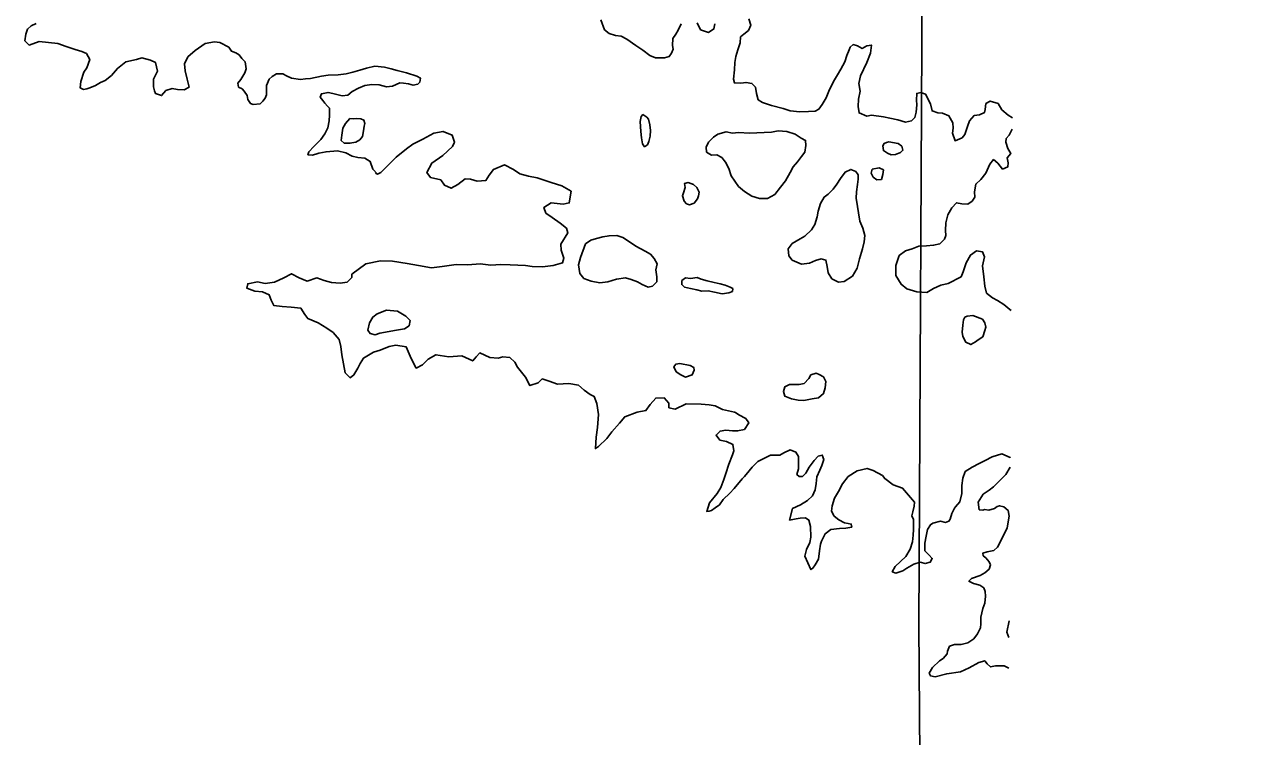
# Model space of a CAD drawing. Extents: x -83719 to 153526, y -11835 to 11446.
# Drawn here: x -3351.3 to -3198.2, y -2705.8 to -2617.7 of the extents above; entities that cross this region are included whole.
import ezdxf

# ---------------------------------------------------------------- set-up
doc = ezdxf.new("R2010")
doc.units = 0
doc.layers.add('Level 2', color=7, linetype='Continuous')
doc.layers.add('Level 9', color=7, linetype='Continuous')

msp = doc.modelspace()

# ---------------------------------------------------------------- linework, layer by layer
at = {"layer": 'Level 2'}
msp.add_lwpolyline([(-3239.61, -2799.15), (-3239.8, -2779.1), (-3240.47, -2692.05), (-3239.99, -2603.95), (-3239.49, -2515.6), (-3239.82, -2434.49), (-3198.24, -2433.9), (-3199.17, -2396.75)], dxfattribs=at)
at = {"layer": 'Level 9'}
for points in [[(-3279.89, -2617.06), (-3279.44, -2618.29), (-3278.86, -2618.75), (-3278.06, -2619), (-3277.36, -2619.06), (-3276.65, -2619.45), (-3275.54, -2620.23), (-3274.67, -2620.82), (-3273.82, -2621.47), (-3273.12, -2621.76), (-3271.98, -2621.78), (-3271.39, -2621.6), (-3271.1, -2621.19), (-3270.9, -2620.69), (-3270.98, -2620.22), (-3270.96, -2619.35), (-3270.57, -2618.85), (-3270.28, -2618.34), (-3269.93, -2617.57)], [(-3267.93, -2617.43), (-3267.52, -2618.29), (-3266.55, -2618.61), (-3265.85, -2618.17), (-3265.76, -2617.53)], [(-3261.55, -2616.93), (-3261.27, -2617.72), (-3261.59, -2618.36), (-3262.15, -2618.84), (-3262.57, -2619.18), (-3262.59, -2619.92), (-3262.88, -2620.76), (-3263.13, -2621.59), (-3263.25, -2622.33), (-3263.3, -2623.23), (-3263.45, -2624.41), (-3263.31, -2624.87), (-3262.54, -2624.92), (-3261.88, -2624.81), (-3261.14, -2624.93), (-3260.7, -2625.4), (-3260.59, -2626.16), (-3260.37, -2626.96), (-3259.84, -2627.28), (-3258.7, -2627.67), (-3257.26, -2628.04), (-3256.39, -2628.33), (-3255.22, -2628.44), (-3254.12, -2628.39), (-3253.32, -2628.35), (-3252.86, -2628.14), (-3252.44, -2627.56), (-3251.95, -2626.72), (-3251.6, -2625.88), (-3251.02, -2624.7), (-3250.54, -2623.86), (-3250.12, -2623.18), (-3249.63, -2622.27), (-3249.38, -2621.47), (-3249.09, -2620.79), (-3248.96, -2620.46), (-3248.6, -2620.12), (-3248.04, -2620.28), (-3247.46, -2620.6), (-3246.9, -2620.29), (-3246.34, -2620.18), (-3246.45, -2621.18), (-3246.9, -2622.36), (-3247.67, -2624.01), (-3247.89, -2624.95), (-3247.71, -2625.91), (-3247.92, -2626.89), (-3247.97, -2627.79), (-3247.86, -2628.59), (-3246.92, -2628.97), (-3246.32, -2628.86), (-3244.85, -2629.07), (-3244.05, -2629.23), (-3243.05, -2629.44), (-3242.11, -2629.73), (-3241.38, -2629.58), (-3240.96, -2629.14), (-3240.8, -2628.5), (-3240.72, -2627.57), (-3240.73, -2627), (-3240.71, -2626.17), (-3240.21, -2626.06), (-3239.61, -2626.25), (-3239.02, -2627.47)], [(-3351.17, -2618.84), (-3351.31, -2619.64), (-3350.74, -2620.18), (-3349.51, -2619.72), (-3348.34, -2619.86), (-3347.18, -2620), (-3346.18, -2620.37), (-3345.05, -2620.74), (-3344.21, -2620.98), (-3343.65, -2621.22), (-3343.22, -2621.95), (-3343.59, -2623.02), (-3343.96, -2623.52), (-3344.36, -2624.69), (-3344.43, -2625.49), (-3344.03, -2625.69), (-3343.6, -2625.59), (-3343.23, -2625.46), (-3342.53, -2625.2), (-3341.93, -2624.83), (-3341.33, -2624.57), (-3340.56, -2623.97), (-3339.82, -2623.07), (-3338.78, -2622.24), (-3337.45, -2621.95), (-3336.78, -2621.78), (-3335.71, -2622.05), (-3335.08, -2622.36), (-3334.85, -2623.4), (-3335.32, -2624.4), (-3335.36, -2625.36), (-3335.23, -2625.87), (-3335.1, -2626.2), (-3334.33, -2626.44), (-3333.79, -2625.81), (-3333.03, -2625.58), (-3332.36, -2625.68), (-3331.53, -2625.72), (-3330.93, -2625.38), (-3331.16, -2624.41), (-3331.42, -2623.38), (-3331.48, -2622.51), (-3331.08, -2621.64), (-3330.18, -2620.84), (-3328.94, -2619.98), (-3327.77, -2619.78), (-3327.1, -2619.85), (-3326.01, -2620.43), (-3325.67, -2620.93), (-3325.13, -2621.15)], [(-3349.87, -2617.51), (-3350.5, -2617.78), (-3350.97, -2618.21), (-3351.17, -2618.84)], [(-3325.13, -2621.15), (-3324.7, -2621.41)], [(-3307.57, -2636.16), (-3308.14, -2635.57), (-3308.46, -2634.6), (-3309.13, -2634.18), (-3310, -2634.09), (-3310.7, -2633.94), (-3311.51, -2633.52), (-3312.54, -2633.3), (-3313.94, -2633.39), (-3314.84, -2633.57), (-3315.23, -2633.68), (-3315.66, -2633.82), (-3316.2, -2633.76), (-3316.07, -2633.39), (-3315.48, -2632.75), (-3314.6, -2631.87), (-3314.11, -2631.19), (-3313.73, -2630.42), (-3313.57, -2629.58), (-3313.52, -2628.88), (-3313.53, -2628.01), (-3313.77, -2627.74), (-3314.08, -2627.38), (-3314.35, -2627.05), (-3314.66, -2626.62), (-3314.53, -2626.22), (-3313.7, -2626.04), (-3313.1, -2626.2), (-3311.93, -2626.48), (-3311.23, -2626.37), (-3310.71, -2625.92), (-3309.91, -2625.51), (-3309.15, -2625.2), (-3308.29, -2625.08), (-3307.36, -2625.1), (-3306.45, -2625.35), (-3305.72, -2625.27), (-3304.8, -2624.86), (-3304.36, -2624.88), (-3303.73, -2624.97), (-3303.13, -2625.13), (-3302.56, -2625.02), (-3302.33, -2624.78), (-3302.24, -2624.28), (-3302.68, -2624.02), (-3303.99, -2623.61), (-3305.12, -2623.33), (-3305.89, -2623.14), (-3306.7, -2622.92), (-3307.9, -2622.8), (-3308.92, -2623.06), (-3309.75, -2623.3), (-3310.61, -2623.55), (-3311.44, -2623.73), (-3312.44, -2623.85), (-3313.67, -2623.9), (-3314.5, -2624.02), (-3315.86, -2624.31), (-3316.49, -2624.38), (-3317.13, -2624.43), (-3318.23, -2624.28), (-3318.83, -2623.99), (-3319.3, -2623.76), (-3320.07, -2623.74), (-3320.63, -2624.08), (-3320.99, -2624.42), (-3321.34, -2625.17), (-3321.33, -2625.7), (-3321.35, -2626.33), (-3321.48, -2626.74), (-3321.77, -2627.11), (-3322.1, -2627.45), (-3323, -2627.56), (-3323.33, -2627.4), (-3323.64, -2626.91), (-3323.72, -2626.44), (-3324.09, -2625.88), (-3324.36, -2625.62), (-3324.8, -2625.39), (-3324.88, -2624.89), (-3324.52, -2624.45), (-3324.03, -2623.64), (-3323.87, -2623.14), (-3323.99, -2622.27), (-3324.4, -2621.84), (-3324.7, -2621.41)], [(-3239.02, -2627.47), (-3238.81, -2628.34), (-3238.1, -2628.59), (-3237.5, -2628.62), (-3236.73, -2628.94), (-3236.22, -2629.83), (-3236.21, -2630.47), (-3236.29, -2631.1), (-3235.95, -2632.03), (-3235.09, -2631.68), (-3234.76, -2631.28), (-3234.41, -2630.27), (-3234.16, -2629.56), (-3233.6, -2628.92), (-3232.94, -2628.81), (-3232.31, -2628.53), (-3232.22, -2628.16), (-3232.13, -2627.43), (-3231.6, -2627.12), (-3230.63, -2627.43), (-3230.15, -2628.19), (-3229.37, -2628.88), (-3228.86, -2629.2)], [(-3311.54, -2629.91), (-3311.86, -2630.48), (-3311.98, -2631.36), (-3312.07, -2632.02), (-3311.69, -2632.32), (-3310.99, -2632.34), (-3310.26, -2632.2), (-3309.74, -2631.92), (-3309.44, -2631.51), (-3309.29, -2630.81), (-3309.23, -2630.24), (-3309.14, -2629.91), (-3309.25, -2629.47), (-3309.65, -2629.31), (-3310.18, -2629.29), (-3310.55, -2629.33), (-3310.98, -2629.27)], [(-3310.98, -2629.27), (-3311.54, -2629.91)], [(-3274.92, -2630.87), (-3274.84, -2631.67), (-3274.7, -2632.41), (-3274.46, -2632.77), (-3274.1, -2632.53), (-3273.94, -2632.13), (-3273.75, -2631.46), (-3273.73, -2630.75), (-3273.81, -2630.05), (-3273.95, -2629.36), (-3274.16, -2629.12), (-3274.66, -2628.8), (-3274.89, -2629.04), (-3275.01, -2629.67)], [(-3275.01, -2629.67), (-3274.92, -2630.87)], [(-3299.48, -2633.85), (-3298.27, -2632.76), (-3298.04, -2632.19), (-3298.29, -2631.33), (-3299.43, -2630.88), (-3300.59, -2631.1), (-3301.95, -2631.82), (-3303.17, -2632.44), (-3303.99, -2633.03), (-3305.27, -2634.08), (-3306.06, -2634.9), (-3306.65, -2635.47), (-3307.14, -2635.95), (-3307.57, -2636.16), (-3307.8, -2636.06)], [(-3258.71, -2630.97), (-3257.88, -2630.79), (-3256.81, -2630.87), (-3255.77, -2631.22), (-3255.03, -2631.71), (-3254.49, -2632), (-3254.48, -2632.64), (-3254.57, -2633.44), (-3255.02, -2633.98), (-3255.48, -2634.66), (-3256.04, -2635.27), (-3256.39, -2635.98), (-3257, -2637.02), (-3257.59, -2637.8), (-3258.31, -2638.68), (-3259.2, -2639.2), (-3260.2, -2639.18), (-3261.17, -2638.89), (-3262.08, -2638.34), (-3262.79, -2637.69), (-3263.74, -2636.37), (-3264.02, -2635.47), (-3264.44, -2634.67), (-3264.88, -2634.11), (-3265.48, -2633.79), (-3266.15, -2633.83), (-3266.76, -2633.44), (-3266.8, -2632.81), (-3266.54, -2632.2), (-3265.89, -2631.59), (-3265.36, -2631.22), (-3264.33, -2630.93), (-3263.57, -2631.09), (-3262.83, -2631.01), (-3261.44, -2631.08)], [(-3261.44, -2631.08), (-3258.71, -2630.97)], [(-3228.87, -2630.59), (-3229.26, -2631.35), (-3229.62, -2631.76), (-3229.68, -2632.23), (-3229.4, -2632.99), (-3229.06, -2633.62), (-3229.52, -2634.13), (-3229.37, -2634.79), (-3229.4, -2635.26), (-3230.06, -2635.54), (-3230.64, -2634.82), (-3231.18, -2634.36), (-3231.63, -2634.93), (-3232.15, -2636.04), (-3232.77, -2636.82), (-3233.39, -2637.4), (-3233.54, -2638.37), (-3233.53, -2639.04), (-3233.82, -2639.51), (-3234.38, -2639.89), (-3235.11, -2639.83), (-3235.78, -2639.71), (-3236.37, -2640.35), (-3236.85, -2641.23), (-3237.1, -2642.2), (-3237.15, -2643.17), (-3237.11, -2643.77), (-3237.27, -2644.21), (-3237.86, -2644.79), (-3238.62, -2644.97), (-3239.52, -2645.05), (-3240.45, -2645.1), (-3241.28, -2645.41), (-3242.1, -2645.66), (-3242.89, -2646.27), (-3243.3, -2647.48), (-3243.32, -2648.72), (-3242.63, -2649.81), (-3241.96, -2650.4), (-3240.72, -2650.75), (-3239.48, -2650.82), (-3238.63, -2650.34), (-3237.73, -2649.93), (-3236.81, -2649.71), (-3235.22, -2648.88), (-3234.97, -2648.28), (-3234.59, -2647.14), (-3234.04, -2646.19), (-3233.31, -2645.68), (-3232.54, -2645.8), (-3232.33, -2646.43), (-3232.55, -2647.54), (-3232.39, -2648.9), (-3232.27, -2650.04), (-3232.06, -2650.9), (-3231.31, -2651.49), (-3230.68, -2651.81), (-3229.9, -2652.3), (-3229.16, -2652.96), (-3229.02, -2653.07)], [(-3243.03, -2632.38), (-3242.56, -2632.71), (-3242.42, -2633.21), (-3242.71, -2633.48), (-3243.34, -2633.72), (-3243.87, -2633.77), (-3244.34, -2633.57), (-3244.85, -2633.25), (-3244.92, -2632.68), (-3244.76, -2632.38), (-3244.47, -2632.24), (-3244.17, -2632.17)], [(-3244.17, -2632.17), (-3243.03, -2632.38)], [(-3298.72, -2658.82), (-3300.32, -2658.55), (-3301.28, -2659.1), (-3302, -2659.81), (-3302.76, -2660.19), (-3303.38, -2659.03), (-3304, -2657.57), (-3305.3, -2657.36), (-3306.13, -2657.54), (-3307.22, -2657.96), (-3308.05, -2658.24), (-3309.3, -2658.96), (-3309.72, -2659.64), (-3310.01, -2660.21), (-3310.5, -2661.05), (-3310.96, -2661.39), (-3311.57, -2660.8), (-3312.01, -2658.57), (-3312.13, -2657.54), (-3312.31, -2656.64), (-3313.05, -2655.79), (-3313.86, -2655.26), (-3314.91, -2654.61), (-3316.21, -2654.07), (-3316.56, -2653.54), (-3317.07, -2652.78), (-3318.27, -2652.67), (-3319.37, -2652.58), (-3320.44, -2652.43), (-3320.75, -2651.77), (-3320.99, -2651.11), (-3321.83, -2650.75), (-3322.77, -2650.67), (-3323.77, -2650.29), (-3323.65, -2649.75), (-3322.45, -2649.53), (-3321.48, -2649.71), (-3320.35, -2649.56), (-3319.2, -2649.01), (-3318.24, -2648.52), (-3317.3, -2649.01), (-3316.29, -2649.43), (-3315.07, -2649.01), (-3314.2, -2649.36), (-3313.26, -2649.61), (-3312.19, -2649.69), (-3311.33, -2649.55), (-3310.77, -2648.97), (-3310.75, -2648.57), (-3309.01, -2647.27), (-3307.18, -2646.9), (-3305.71, -2646.95), (-3303.91, -2647.25), (-3302.48, -2647.49), (-3300.87, -2647.77), (-3299.54, -2647.61), (-3297.82, -2647.35), (-3296.35, -2647.39), (-3294.82, -2647.3), (-3293.52, -2647.45), (-3292.29, -2647.36), (-3291.12, -2647.41), (-3289.22, -2647.48), (-3288.39, -2647.6), (-3287.12, -2647.64), (-3285.79, -2647.49), (-3284.63, -2647.17), (-3284.48, -2646.6), (-3284.79, -2645.6), (-3284.84, -2644.86), (-3283.96, -2643.45), (-3284.14, -2642.88), (-3284.92, -2642.23), (-3285.9, -2641.54), (-3286.7, -2640.99), (-3286.95, -2640.32), (-3286.03, -2639.74), (-3284.53, -2639.88), (-3283.8, -2639.74), (-3283.55, -2638.3), (-3284.7, -2637.62), (-3286.04, -2637.2), (-3287.78, -2636.63), (-3288.85, -2636.42), (-3289.92, -2636.13), (-3290.69, -2635.58), (-3291.84, -2635.03), (-3293.19, -2635.59), (-3293.74, -2636.3), (-3294.13, -2636.94), (-3295.2, -2637.05), (-3296.03, -2636.8), (-3296.7, -2636.75), (-3297.59, -2637.46), (-3298.45, -2637.91), (-3299.28, -2637.52), (-3299.73, -2636.86), (-3301, -2636.58), (-3301.44, -2635.96), (-3300.83, -2634.81), (-3299.48, -2633.85)], [(-3247.76, -2642.01), (-3247.41, -2642.87), (-3247.16, -2643.77), (-3247.22, -2644.57), (-3247.44, -2645.41), (-3247.81, -2646.65), (-3248.09, -2647.8), (-3248.68, -2648.81), (-3249.7, -2649.49), (-3250.43, -2649.54), (-3251.23, -2649.12), (-3251.71, -2648.39), (-3251.83, -2647.62), (-3251.97, -2646.82), (-3252.58, -2646.67), (-3253.27, -2646.88), (-3254, -2647.19), (-3254.99, -2647.31), (-3256.14, -2646.83), (-3256.58, -2646.3), (-3256.66, -2645.43), (-3256.14, -2644.76), (-3255.18, -2644.17), (-3254.59, -2643.86), (-3253.77, -2643.05), (-3253.35, -2642.41), (-3253.06, -2641.47), (-3252.94, -2640.76), (-3252.63, -2639.82), (-3252.17, -2639.01), (-3251.71, -2638.64), (-3251.09, -2638.03), (-3250.6, -2637.42), (-3250.15, -2636.71), (-3249.6, -2635.93), (-3248.87, -2635.59), (-3248.27, -2635.84), (-3247.99, -2636.27), (-3247.98, -2636.81), (-3248.07, -2637.44), (-3248.19, -2638.38), (-3248.24, -2639.15)], [(-3245.38, -2635.39), (-3244.84, -2635.65), (-3244.93, -2636.22), (-3245.09, -2636.82), (-3245.68, -2636.87), (-3246.12, -2636.54), (-3246.37, -2636.04), (-3246.24, -2635.54)], [(-3246.24, -2635.54), (-3245.38, -2635.39)], [(-3269.44, -2637.83), (-3269.49, -2637.33), (-3269.05, -2637.22), (-3268.38, -2637.44), (-3267.98, -2637.81), (-3267.7, -2638.4), (-3267.76, -2638.84), (-3267.89, -2639.24), (-3268.31, -2639.78), (-3268.87, -2639.99), (-3269.24, -2639.83), (-3269.55, -2639.5), (-3269.76, -2638.84), (-3269.63, -2638.5)], [(-3269.63, -2638.5), (-3269.44, -2637.83)], [(-3248.24, -2639.15), (-3247.76, -2642.01)], [(-3282.41, -2646.49), (-3282.66, -2647.4), (-3282.48, -2648.5), (-3281.97, -2649.09), (-3281.06, -2649.41), (-3280, -2649.63), (-3279, -2649.51), (-3277.94, -2649.19), (-3276.84, -2649.01), (-3276.11, -2649.23), (-3275.34, -2649.52), (-3274.76, -2649.84), (-3274.03, -2650.16), (-3273.49, -2650.05), (-3272.94, -2649.51), (-3272.95, -2648.88), (-3273.06, -2648.01), (-3272.88, -2647.27), (-3273.25, -2646.64), (-3273.73, -2646.08), (-3274.4, -2645.73), (-3275.55, -2645.08), (-3276.19, -2644.62), (-3277.16, -2644.04), (-3277.9, -2643.78), (-3278.86, -2643.8), (-3279.63, -2643.94), (-3280.42, -2644.16), (-3281.12, -2644.37), (-3281.78, -2644.81)], [(-3281.78, -2644.81), (-3282.41, -2646.49)], [(-3265.84, -2649.59), (-3265.08, -2649.75), (-3264.47, -2649.94), (-3263.84, -2650.16), (-3263.5, -2650.35), (-3263.56, -2650.69), (-3263.99, -2650.86), (-3264.85, -2650.98), (-3265.79, -2650.79), (-3266.56, -2650.64), (-3267.36, -2650.65), (-3267.96, -2650.5), (-3268.76, -2650.34), (-3269.5, -2650.19), (-3269.84, -2649.86), (-3269.84, -2649.36), (-3269.38, -2649.02), (-3268.75, -2649.11), (-3267.95, -2648.99), (-3267.45, -2649.18), (-3266.71, -2649.37)], [(-3266.71, -2649.37), (-3265.84, -2649.59)], [(-3305.2, -2655.52), (-3304.24, -2655.34), (-3303.65, -2654.96), (-3303.52, -2654.29), (-3304.07, -2653.77), (-3305.08, -2653.15), (-3306.44, -2653.04), (-3307.6, -2653.46), (-3308.16, -2653.87), (-3308.58, -2654.61), (-3308.76, -2655.48), (-3308.49, -2655.91), (-3307.86, -2656.07), (-3307.29, -2655.86)], [(-3232.57, -2654.15), (-3232.26, -2654.61), (-3232.15, -2655.11), (-3232.28, -2655.55), (-3232.53, -2656.32), (-3233.09, -2656.7), (-3233.42, -2656.94), (-3234.01, -2657.28), (-3234.62, -2656.99), (-3234.99, -2656.29), (-3235.07, -2655.73), (-3234.99, -2654.86), (-3234.9, -2654.22), (-3234.74, -2653.89), (-3234.44, -2653.75), (-3233.74, -2653.7)], [(-3233.74, -2653.7), (-3232.57, -2654.15)], [(-3307.29, -2655.86), (-3305.2, -2655.52)], [(-3253.31, -2675.3), (-3253.19, -2674.5), (-3253.11, -2673.69), (-3252.72, -2672.85), (-3252.47, -2672.25), (-3252.25, -2671.54), (-3252.42, -2670.98), (-3252.92, -2671.09), (-3253.44, -2671.63), (-3254.06, -2672.47), (-3254.48, -2673.22), (-3254.87, -2673.62), (-3255.27, -2673.63), (-3255.58, -2673.37), (-3255.39, -2672.66), (-3255.38, -2671.16), (-3255.69, -2670.6), (-3256.4, -2670.31), (-3257.19, -2670.69), (-3257.68, -2671), (-3258.85, -2670.98), (-3260.43, -2671.78), (-3261.12, -2672.46), (-3261.48, -2672.93), (-3262.07, -2673.64), (-3262.36, -2673.91), (-3263.34, -2675.1), (-3263.9, -2675.71), (-3264.71, -2676.49), (-3265.17, -2677.13), (-3265.7, -2677.51), (-3266.16, -2677.82), (-3266.45, -2677.92), (-3266.75, -2677.96), (-3266.41, -2676.89), (-3265.46, -2675.73), (-3265.01, -2674.99), (-3264.62, -2673.98), (-3264.4, -2673.25), (-3263.99, -2672.1), (-3263.54, -2670.93), (-3263.39, -2670.46), (-3263.5, -2669.66), (-3264.31, -2669.3), (-3265.11, -2669.12), (-3265.58, -2668.49), (-3265.09, -2668.01), (-3264.4, -2667.9), (-3263.56, -2667.96), (-3262.93, -2667.98), (-3262.07, -2667.8), (-3261.55, -2666.99), (-3261.92, -2666.46), (-3262.76, -2665.97), (-3263.2, -2665.71), (-3263.3, -2665.65), (-3264.81, -2665.34), (-3265.71, -2664.89), (-3266.45, -2664.76), (-3267.42, -2664.68), (-3269.28, -2664.64), (-3270.67, -2665.27), (-3271.44, -2665.11), (-3271.45, -2664.55), (-3272.02, -2663.89), (-3273.06, -2663.91), (-3273.77, -2664.72), (-3274.29, -2665.46), (-3275.39, -2665.65), (-3276.91, -2666.24), (-3277.56, -2667.02), (-3278.51, -2668.1), (-3279.13, -2668.92), (-3280.15, -2669.9), (-3280.54, -2670.17), (-3280.46, -2668.77), (-3280.29, -2667.57), (-3280.15, -2665.93), (-3280.37, -2664.59), (-3280.72, -2663.7), (-3281.22, -2663.47), (-3281.96, -2662.92), (-3282.64, -2662.33), (-3283.84, -2662.11), (-3285.27, -2662.2), (-3286.28, -2661.82), (-3287.15, -2661.53), (-3287.64, -2662.04), (-3288.67, -2662.36), (-3289.22, -2661.33), (-3290.2, -2660.08), (-3290.55, -2659.45), (-3291.16, -2658.9), (-3292.02, -2658.81), (-3292.62, -2658.95), (-3293.65, -2658.9), (-3294.9, -2658.32), (-3295.32, -2658.8), (-3295.75, -2659.31), (-3297.12, -2658.69), (-3298.72, -2658.82)], [(-3268.8, -2659.86), (-3268.36, -2660.12), (-3268.29, -2660.45), (-3268.54, -2661.03), (-3269.4, -2661.31), (-3269.94, -2661.05), (-3270.55, -2660.66), (-3270.82, -2660.06), (-3270.6, -2659.72), (-3270.1, -2659.65)], [(-3270.1, -2659.65), (-3268.8, -2659.86)], [(-3253.67, -2664.02), (-3252.91, -2663.87), (-3252.29, -2663.36), (-3252.07, -2662.66), (-3251.98, -2661.85), (-3252.29, -2661.29), (-3252.79, -2661), (-3253.2, -2660.84), (-3253.83, -2661.05), (-3254.08, -2661.49), (-3254.67, -2662.1), (-3255.3, -2662.24), (-3256, -2662.25), (-3256.5, -2662.23), (-3257.06, -2662.5), (-3257.25, -2663.11), (-3257.08, -2663.67), (-3256.24, -2663.99), (-3255.4, -2664.18), (-3254.7, -2664.2)], [(-3254.7, -2664.2), (-3253.67, -2664.02)], [(-3229.14, -2671.3), (-3229.14, -2671.29), (-3230.15, -2670.81), (-3231.37, -2671.2), (-3232.23, -2671.64), (-3232.96, -2672.02), (-3233.82, -2672.47), (-3234.71, -2673.02), (-3234.99, -2673.83), (-3235.11, -2674.76), (-3235.12, -2675.73), (-3235.37, -2676.77), (-3235.9, -2677.38), (-3236.03, -2677.55), (-3236.35, -2678.22), (-3236.57, -2678.9), (-3236.73, -2679.17), (-3237.16, -2679.31), (-3237.76, -2679.15), (-3238.72, -2679.43), (-3239.02, -2679.6), (-3239.38, -2680.21), (-3239.56, -2681.02), (-3239.71, -2681.89), (-3239.7, -2682.82), (-3239.19, -2683.38), (-3238.78, -2683.78), (-3239.04, -2684.25), (-3239.67, -2684.42), (-3240.27, -2684.23), (-3241.07, -2684.48), (-3241.96, -2685), (-3242.45, -2685.31), (-3243.31, -2685.62), (-3243.75, -2685.43), (-3243.39, -2684.79), (-3242.74, -2684.17), (-3242.08, -2683.53), (-3241.53, -2682.62), (-3241.25, -2681.71), (-3241.16, -2680.88), (-3241.11, -2680.21), (-3241.12, -2679.47), (-3241.13, -2678.94), (-3241.34, -2678.51), (-3241.21, -2678), (-3241.02, -2677.3), (-3241, -2676.8), (-3242.46, -2675.09), (-3243.63, -2674.67), (-3244.68, -2673.89), (-3244.95, -2673.52), (-3246.1, -2672.88), (-3246.87, -2672.62), (-3248.09, -2672.91), (-3249.21, -2673.63), (-3249.93, -2674.54), (-3250.41, -2675.49), (-3250.9, -2676.33), (-3251.21, -2677.27), (-3251.27, -2677.94), (-3250.96, -2678.53), (-3250.39, -2678.99), (-3249.68, -2679.38), (-3249.21, -2679.47), (-3248.84, -2679.53), (-3248.77, -2679.9), (-3249.5, -2680.01), (-3250.3, -2680.06), (-3251.36, -2680.21), (-3252.05, -2680.72), (-3252.54, -2681.63), (-3252.63, -2682.03), (-3252.75, -2682.84), (-3252.9, -2683.88), (-3253.32, -2684.58), (-3253.61, -2684.99), (-3253.84, -2685.16), (-3254.57, -2683.5), (-3254.38, -2682.66), (-3253.97, -2681.82), (-3253.84, -2681.15), (-3253.87, -2679.82), (-3254.11, -2679.02), (-3254.52, -2678.76), (-3255.15, -2678.77), (-3255.68, -2678.88), (-3256.48, -2679.03), (-3256.1, -2677.58), (-3255.11, -2677.13), (-3254.26, -2676.62), (-3253.63, -2676.01), (-3253.31, -2675.3)], [(-3232.99, -2677.77), (-3233.11, -2676.8), (-3232.46, -2675.82), (-3231.74, -2675.31), (-3231.21, -2674.9), (-3230.49, -2674.22), (-3229.67, -2673.4), (-3229.14, -2672.46)], [(-3229.31, -2697.37), (-3229.86, -2697.09), (-3230.96, -2697.1), (-3231.56, -2697.21), (-3231.96, -2696.82), (-3232.27, -2696.46), (-3233.03, -2696.67), (-3234.22, -2697.32), (-3235.28, -2697.81), (-3237, -2698.07), (-3238.43, -2698.43), (-3239, -2698.34), (-3239.17, -2698.01), (-3238.75, -2697.3), (-3237.9, -2696.48), (-3237.44, -2696.18), (-3236.95, -2695.6), (-3236.89, -2695.27), (-3236.63, -2694.66), (-3236.03, -2694.45), (-3235.2, -2694.44), (-3234.37, -2694.25), (-3233.65, -2693.74), (-3233.16, -2693.13), (-3232.81, -2692.39), (-3232.75, -2691.89), (-3232.76, -2691.06), (-3232.51, -2689.98), (-3232.29, -2689.31), (-3232.17, -2688.47), (-3232.22, -2687.87), (-3232.39, -2687.44), (-3232.9, -2687.08), (-3233.67, -2686.9), (-3234.24, -2686.61), (-3233.94, -2686.27), (-3232.85, -2685.91), (-3232.26, -2685.57), (-3231.73, -2685.09), (-3231.58, -2684.56), (-3231.72, -2684.19), (-3232.16, -2683.7), (-3232.49, -2683.44), (-3232.53, -2683.14), (-3231.97, -2682.96), (-3231.17, -2682.78), (-3230.68, -2682.37), (-3230.36, -2681.77), (-3229.49, -2679.98), (-3229.25, -2678.54), (-3229.39, -2677.84), (-3229.9, -2677.38), (-3230.44, -2677.26), (-3230.73, -2677.33), (-3231.06, -2677.6), (-3231.79, -2677.78), (-3232.33, -2677.72), (-3232.53, -2677.79), (-3232.99, -2677.77)], [(-3229.27, -2691.5), (-3229.53, -2692.91), (-3229.28, -2693.56)]]:
    msp.add_lwpolyline(points, dxfattribs=at)

doc.saveas('drawing.dxf')
